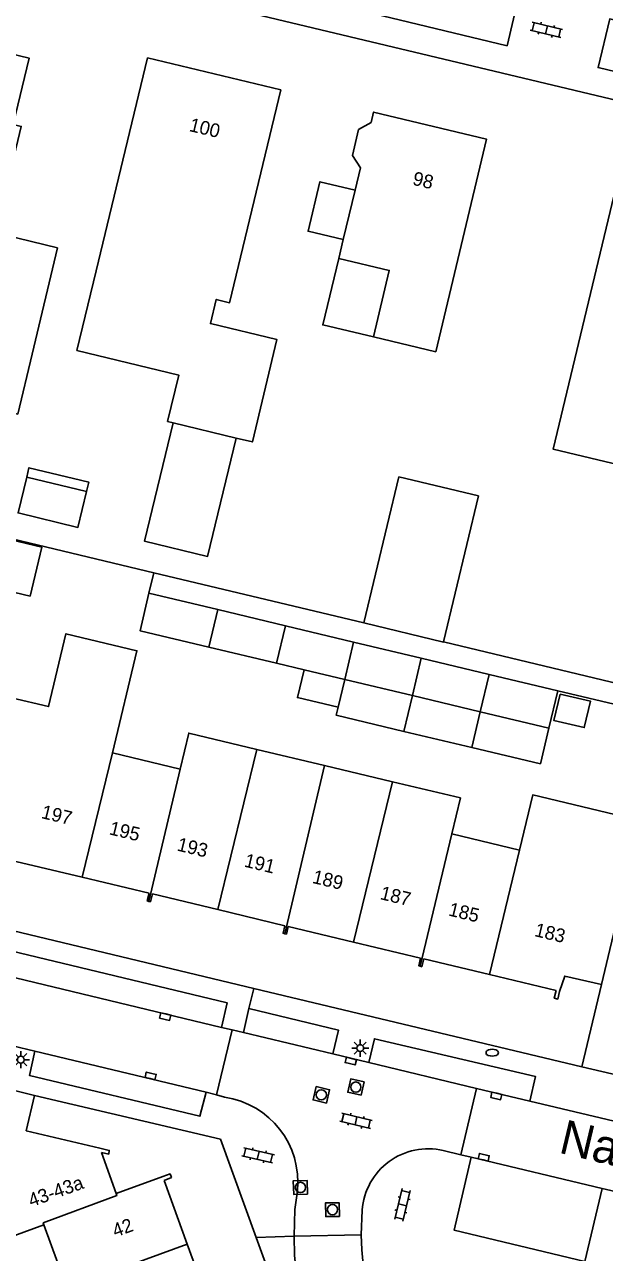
# Model space of a CAD drawing. Extents: x 124000 to 128010, y 398999 to 403000.
# Drawn here: x 127406.3 to 127448.7, y 399775.4 to 399865.1 of the extents above; entities that cross this region are included whole.
import ezdxf

# ---------------------------------------------------------------- set-up
doc = ezdxf.new("R2010")
doc.units = 0
for name, color, linetype in [('gg-afsc-erfafscheiding', 7, 'Continuous'), ('gg-afsc-muur', 7, 'Continuous'), ('gg-anno-huisnummerreeks BGT', 7, 'Continuous'), ('gg-anno-openbare ruimte label', 7, 'Continuous'), ('gg-bbg-gedigitaliseerde bebouwing', 7, 'Continuous'), ('gg-bbg-gedigitaliseerde bijgebouw', 7, 'Continuous'), ('gg-bbg-hoofdgebouw', 7, 'Continuous'), ('gg-bbg-luifel en loopbrug', 7, 'Continuous'), ('gg-bbg-tussenscheiding', 7, 'Continuous'), ('gg-knt-verharding', 7, 'Continuous'), ('gg-knt-verharding nz', 7, 'Continuous'), ('gt-grn-weggrens', 7, 'Continuous'), ('gt-symb-brandkraan', 7, 'Continuous'), ('gt-symb-klinker verharding', 7, 'Continuous'), ('gt-symb-kolk', 7, 'Continuous'), ('gt-symb-lichtmast', 7, 'Continuous'), ('gt-symb-rioolschacht', 7, 'Continuous')]:
    doc.layers.add(name, color=color, linetype=linetype)

# ---------------------------------------------------------------- blocks, each defined once
blk = doc.blocks.new('gt0-KL1')
at = {"layer": 'gt-symb-klinker verharding'}
for p, q in [((-1.15, 0.3), (1.15, 0.3)), ((-1, -0.3), (-1, 0.3)), ((-0.5, 0.3), (-0.5, 0.45)), ((0, -0.3), (0, 0.3)), ((0.5, 0.3), (0.5, 0.45)), ((1, -0.3), (1, 0.3)), ((-1.15, -0.3), (1.15, -0.3)), ((-0.5, -0.45), (-0.5, -0.3)), ((0.5, -0.45), (0.5, -0.3))]:
    blk.add_line(p, q, dxfattribs=at)
blk = doc.blocks.new('gt0-KOLK')
at = {"layer": 'gt-symb-kolk'}
blk.add_lwpolyline([(0, 0), (0.375, 0), (0.375, 0.4), (-0.375, 0.4), (-0.375, 0), (0, 0)], dxfattribs=at)
blk = doc.blocks.new('gt0-LMAST')
at = {"layer": 'gt-symb-lichtmast'}
for p, q in [((-0.182, 0.173), (-0.447, 0.438)), ((-0.005, 0.246), (-0.005, 0.621)), ((0.172, 0.173), (0.437, 0.438)), ((-0.255, -0.004), (-0.63, -0.004)), ((-0.182, -0.181), (-0.447, -0.446)), ((-0.005, -0.254), (-0.005, -0.629)), ((0.437, -0.446), (0.172, -0.181)), ((0.245, -0.004), (0.62, -0.004))]:
    blk.add_line(p, q, dxfattribs=at)
blk.add_circle((-0.005, -0.004), 0.25, dxfattribs=at)
blk = doc.blocks.new('gt0-RS')
at = {"layer": 'gt-symb-rioolschacht'}
blk.add_lwpolyline([(-0.5, -0.5), (0.5, -0.5), (0.5, 0.5), (-0.5, 0.5)], close=True, dxfattribs=at)
blk.add_circle((0, 0), 0.375, dxfattribs=at)
blk = doc.blocks.new('gt0-BR')
at = {"layer": 'gt-symb-brandkraan'}
for centre, radius, start, end in [((-0.244, 0), 0.206, 107.56694, 252.43307), ((0.599, -2.664), 3, 106.89205, 107.56694), ((0, -0.691), 0.938, 73.10799, 106.89205), ((-0.599, -2.664), 3, 72.43309, 73.10799), ((0.244, 0), 0.206, 287.56695, 72.43309), ((0.599, 2.664), 3, 252.43307, 253.10797), ((0, 0.691), 0.938, 253.10797, 286.89206), ((-0.599, 2.664), 3, 286.89206, 287.56695)]:
    blk.add_arc(centre, radius, start, end, dxfattribs=at)

msp = doc.modelspace()

# ---------------------------------------------------------------- linework, layer by layer
at = {"layer": 'gg-afsc-erfafscheiding'}
for p, q in [((127415.746, 399825.047), (127400.09, 399828.784)), ((127415.746, 399825.047), (127415.391, 399823.553)), ((127431.081, 399821.386), (127415.746, 399825.047)), ((127448.574, 399817.206), (127436.907, 399819.999))]:
    msp.add_line(p, q, dxfattribs=at)
at = {"layer": 'gg-afsc-muur'}
for p, q in [((127453.433, 399816.026), (127448.574, 399817.206)), ((127445.26, 399816.422), (127453.09, 399814.576))]:
    msp.add_line(p, q, dxfattribs=at)
at = {"layer": 'gg-bbg-gedigitaliseerde bebouwing'}
for p, q in [((127430.837, 399854.653), (127430.447, 399853.019)), ((127429.582, 399849.4), (127430.447, 399853.019)), ((127429.582, 399849.4), (127429.255, 399848.032)), ((127436.351, 399841.195), (127431.788, 399842.286)), ((127412.718, 399811.889), (127417.669, 399810.705)), ((127423.267, 399812.143), (127428.222, 399810.959)), ((127433.197, 399809.77), (127428.222, 399810.959)), ((127437.52, 399805.961), (127442.475, 399804.777)), ((127407.713, 399777.382), (127409.385, 399772.77))]:
    msp.add_line(p, q, dxfattribs=at)
for points in [[(127449.792, 399854.404), (127444.936, 399834.077), (127452.482, 399832.271), (127453.391, 399836.068), (127454.121, 399835.893)], [(127431.788, 399842.286), (127432.95, 399847.149), (127429.255, 399848.032)], [(127411.53, 399847.128), (127410.122, 399841.296), (127417.569, 399839.497), (127416.748, 399836.098)], [(127412.718, 399811.889), (127414.502, 399819.354), (127409.321, 399820.593), (127408.048, 399815.269), (127405.332, 399815.918)], [(127423.267, 399812.143), (127418.297, 399813.331), (127417.669, 399810.705)], [(127433.197, 399809.77), (127438.148, 399808.587), (127437.52, 399805.961)], [(127403.785, 399783.607), (127402.904, 399779.973), (127404.292, 399776.144), (127407.713, 399777.382)]]:
    msp.add_lwpolyline(points, dxfattribs=at)
at = {"layer": 'gg-bbg-gedigitaliseerde bijgebouw'}
for p, q in [((127406.841, 399841.031), (127408.701, 399848.812)), ((127410.831, 399830.995), (127406.455, 399832.046)), ((127433.656, 399832.061), (127431.081, 399821.386)), ((127433.656, 399832.061), (127439.481, 399830.666)), ((127436.907, 399819.999), (127439.481, 399830.666)), ((127415.391, 399823.553), (127420.411, 399822.355)), ((127420.411, 399822.355), (127425.361, 399821.173)), ((127425.361, 399821.173), (127430.341, 399819.984)), ((127430.341, 399819.984), (127435.281, 399818.804)), ((127424.714, 399818.436), (127419.766, 399819.614)), ((127426.719, 399817.959), (127424.714, 399818.436)), ((127435.281, 399818.804), (127440.243, 399817.62)), ((127429.698, 399817.25), (127426.719, 399817.959)), ((127434.637, 399816.074), (127429.698, 399817.25)), ((127440.243, 399817.62), (127445.26, 399816.422)), ((127445.26, 399816.422), (127444.611, 399813.7)), ((127439.599, 399814.893), (127434.637, 399816.074)), ((127444.611, 399813.7), (127439.599, 399814.893))]:
    msp.add_line(p, q, dxfattribs=at)
for points in [[(127408.701, 399848.812), (127404.812, 399849.74), (127402.952, 399841.961)], [(127406.841, 399841.031), (127405.799, 399836.653), (127401.909, 399837.579)], [(127406.455, 399832.046), (127405.825, 399829.42), (127410.2, 399828.37), (127410.831, 399830.995)], [(127419.766, 399819.614), (127414.743, 399820.81), (127415.391, 399823.553)], [(127431.081, 399821.386), (127436.903, 399819.981), (127436.907, 399819.999)], [(127445.433, 399816.186), (127447.662, 399815.656), (127447.204, 399813.728), (127444.975, 399814.258), (127445.433, 399816.186)]]:
    msp.add_lwpolyline(points, dxfattribs=at)
at = {"layer": 'gg-bbg-hoofdgebouw'}
for p, q in [((127415.287, 399862.688), (127411.53, 399847.128)), ((127425.017, 399860.354), (127415.287, 399862.688)), ((127416.748, 399836.098), (127417.15, 399836.002)), ((127417.15, 399836.002), (127421.752, 399834.896)), ((127410.506, 399802.797), (127405.669, 399803.955)), ((127415.405, 399801.625), (127410.506, 399802.797)), ((127420.417, 399800.426), (127415.635, 399801.57)), ((127425.32, 399799.253), (127420.417, 399800.426)), ((127430.347, 399798.05), (127425.566, 399799.194)), ((127435.232, 399796.881), (127430.347, 399798.05)), ((127440.267, 399795.677), (127435.464, 399796.826)), ((127445.143, 399794.51), (127440.267, 399795.677)), ((127396.275, 399789.432), (127407.032, 399786.849)), ((127407.032, 399786.849), (127406.411, 399784.253)), ((127411.8, 399782.983), (127406.411, 399784.253)), ((127411.908, 399782.681), (127412.982, 399779.677)), ((127412.982, 399779.677), (127416.395, 399780.914)), ((127416.495, 399780.638), (127418.19, 399775.962)), ((127418.19, 399775.962), (127419.886, 399771.285))]:
    msp.add_line(p, q, dxfattribs=at)
for points in [[(127398.824, 399864.539), (127397.664, 399859.675), (127397.08, 399859.814), (127395.691, 399853.977), (127404.668, 399851.836), (127406.057, 399857.673), (127405.473, 399857.812), (127406.633, 399862.676), (127398.824, 399864.539)], [(127421.752, 399834.896), (127422.953, 399834.608), (127424.745, 399842.1), (127419.877, 399843.266), (127420.301, 399845.025), (127421.276, 399844.791), (127425.017, 399860.354)], [(127436.351, 399841.195), (127440.065, 399856.743), (127431.809, 399858.718), (127431.63, 399857.969), (127430.711, 399857.449), (127430.252, 399855.544), (127430.837, 399854.653)], [(127451.263, 399806.935), (127443.439, 399808.807), (127442.475, 399804.777)], [(127448.452, 399794.95), (127451.317, 399806.922), (127451.263, 399806.935)], [(127415.405, 399801.625), (127415.269, 399801.058), (127415.384, 399801.028)], [(127415.384, 399801.028), (127415.498, 399800.998), (127415.635, 399801.57)], [(127425.308, 399798.667), (127425.186, 399798.695), (127425.32, 399799.253)], [(127425.566, 399799.194), (127425.43, 399798.639), (127425.308, 399798.667)], [(127435.213, 399796.289), (127435.098, 399796.322), (127435.232, 399796.881)], [(127435.464, 399796.826), (127435.328, 399796.256), (127435.213, 399796.289)], [(127448.452, 399794.95), (127445.777, 399795.568), (127445.401, 399794.448)], [(127445.143, 399794.51), (127445.009, 399793.948), (127445.264, 399793.888), (127445.401, 399794.448)], [(127411.908, 399782.681), (127412.444, 399782.555), (127412.488, 399782.821), (127411.8, 399782.983)], [(127416.395, 399780.914), (127416.931, 399781.108), (127417.032, 399780.857), (127416.495, 399780.638)]]:
    msp.add_lwpolyline(points, dxfattribs=at)
at = {"layer": 'gg-bbg-luifel en loopbrug'}
for p, q in [((127429.698, 399817.25), (127429.216, 399815.222)), ((127434.637, 399816.074), (127434.015, 399813.457)), ((127439.599, 399814.893), (127438.978, 399812.278)), ((127434.015, 399813.457), (127438.978, 399812.278))]:
    msp.add_line(p, q, dxfattribs=at)
for points in [[(127430.447, 399853.019), (127427.876, 399853.633), (127427.012, 399850.014), (127429.582, 399849.4)], [(127431.788, 399842.286), (127428.093, 399843.17), (127429.255, 399848.032)], [(127417.15, 399836.002), (127415.073, 399827.351), (127419.675, 399826.246), (127421.752, 399834.896)], [(127410.831, 399830.995), (127410.994, 399831.676), (127406.619, 399832.726), (127406.455, 399832.046)], [(127403.979, 399827.768), (127403.13, 399824.197), (127406.702, 399823.348), (127407.55, 399826.92), (127403.979, 399827.768)], [(127426.719, 399817.959), (127426.237, 399815.93), (127429.216, 399815.222)], [(127429.216, 399815.222), (127429.076, 399814.63), (127434.015, 399813.457)], [(127438.978, 399812.278), (127443.99, 399811.087), (127444.611, 399813.7)]]:
    msp.add_lwpolyline(points, dxfattribs=at)
at = {"layer": 'gg-bbg-tussenscheiding'}
for p, q in [((127419.766, 399819.614), (127420.411, 399822.355)), ((127424.714, 399818.436), (127425.361, 399821.173)), ((127430.341, 399819.984), (127429.698, 399817.25)), ((127434.637, 399816.074), (127435.281, 399818.804)), ((127439.599, 399814.893), (127440.243, 399817.62)), ((127410.506, 399802.797), (127412.718, 399811.889)), ((127420.417, 399800.426), (127423.267, 399812.143)), ((127425.308, 399798.667), (127428.222, 399810.959)), ((127415.384, 399801.028), (127417.669, 399810.705)), ((127430.347, 399798.05), (127433.197, 399809.77)), ((127435.213, 399796.289), (127437.52, 399805.961)), ((127440.267, 399795.677), (127442.475, 399804.777)), ((127418.19, 399775.962), (127409.385, 399772.77))]:
    msp.add_line(p, q, dxfattribs=at)
msp.add_lwpolyline([(127412.982, 399779.677), (127413.036, 399779.526), (127407.658, 399777.532), (127407.713, 399777.382)], dxfattribs=at)
at = {"layer": 'gg-knt-verharding'}
for p, q in [((127463.091, 399856.342), (127414.054, 399868.065)), ((127359.864, 399809.766), (127423.04, 399794.672)), ((127423.04, 399794.672), (127447.02, 399788.943)), ((127447.02, 399788.943), (127448.452, 399794.95)), ((127422.686, 399793.193), (127422.295, 399791.439)), ((127420.333, 399786.878), (127421.465, 399791.638)), ((127421.465, 399791.638), (127420.683, 399791.823)), ((127422.295, 399791.439), (127421.465, 399791.638)), ((127428.82, 399789.876), (127422.295, 399791.439)), ((127405.417, 399790.477), (127407.041, 399790.084)), ((127431.451, 399789.246), (127428.82, 399789.876)), ((127439.32, 399787.361), (127431.451, 399789.246)), ((127420.333, 399786.878), (127419.577, 399787.078)), ((127439.32, 399787.361), (127438.176, 399782.515)), ((127443.221, 399786.429), (127439.32, 399787.361)), ((127443.221, 399786.429), (127452.805, 399784.163)), ((127438.945, 399782.334), (127438.176, 399782.515)), ((127451.223, 399779.403), (127448.512, 399780.052)), ((127446.964, 399711.122), (127423.224, 399776.456)), ((127430.901, 399776.658), (127426.004, 399776.568))]:
    msp.add_line(p, q, dxfattribs=at)
for points in [[(127442.405, 399867.127), (127441.554, 399863.572), (127431.136, 399866.065), (127431.986, 399869.619), (127442.405, 399867.127)], [(127452.847, 399864.633), (127452.421, 399862.894), (127459.87, 399861.106), (127459.436, 399859.286), (127448.211, 399861.977), (127449.066, 399865.535), (127452.847, 399864.633)], [(127420.683, 399791.823), (127421.103, 399793.623), (127404.688, 399797.551), (127404.302, 399795.759)], [(127428.82, 399789.876), (127429.238, 399791.624), (127422.686, 399793.193)], [(127431.451, 399789.246), (127431.869, 399790.991), (127443.645, 399788.218), (127443.221, 399786.429)], [(127407.041, 399790.084), (127406.649, 399788.306), (127419.113, 399785.327), (127419.577, 399787.078)], [(127423.224, 399776.456), (127420.612, 399783.645), (127407.032, 399786.849)], [(127448.512, 399780.052), (127447.239, 399774.711), (127437.692, 399777.009), (127438.945, 399782.334)], [(127448.579, 399711.708), (127426.405, 399772.857), (127426.137, 399773.992), (127426.035, 399775.154), (127426.004, 399776.568)], [(127430.901, 399776.658), (127430.942, 399775.567), (127431.045, 399774.48), (127431.203, 399773.903), (127431.41, 399773.342)]]:
    msp.add_lwpolyline(points, dxfattribs=at)
at = {"layer": 'gg-knt-verharding nz'}
for p, q in [((127404.302, 399795.759), (127420.683, 399791.823)), ((127419.577, 399787.078), (127407.041, 399790.084)), ((127420.909, 399786.725), (127420.333, 399786.878)), ((127438.176, 399782.515), (127436.9, 399782.816)), ((127438.945, 399782.334), (127448.512, 399780.052)), ((127430.975, 399778.468), (127430.901, 399776.658))]:
    msp.add_line(p, q, dxfattribs=at)
msp.add_lwpolyline([(127426.004, 399776.568), (127426.057, 399778.51), (127426.238, 399779.869)], dxfattribs=at)
for centre, radius, start, end in [((127419.975, 399780.5), 6.295, 354.24604, 81.46804), ((127435.791, 399778.116), 4.829, 76.72704, 175.81836)]:
    msp.add_arc(centre, radius, start, end, dxfattribs=at)
at = {"layer": 'gt-grn-weggrens'}
for p, q in [((127422.686, 399793.193), (127423.04, 399794.672)), ((127449.946, 399788.256), (127447.02, 399788.943)), ((127426.004, 399776.568), (127423.224, 399776.456))]:
    msp.add_line(p, q, dxfattribs=at)

# ---------------------------------------------------------------- block references
at = {"layer": 'gt-symb-brandkraan'}
msp.add_blockref('gt0-BR', (127440.473, 399789.969), dxfattribs=at)
at = {"layer": 'gt-symb-klinker verharding'}
for p, rotation in [((127444.431, 399864.732), -13.480126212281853), ((127430.52, 399784.986), -13.59156044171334), ((127423.369, 399782.464), -13.119144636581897), ((127433.913, 399778.855), -103.24380202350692)]:
    msp.add_blockref('gt0-KL1', p, dxfattribs=dict(at, rotation=rotation))
at = {"layer": 'gt-symb-kolk'}
for p, rotation in [((127416.619, 399792.806), 166.51987378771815), ((127430.18, 399789.547), 166.40843956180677), ((127415.465, 399788.076), -13.64723833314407), ((127440.817, 399787.006), 166.5889281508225), ((127439.805, 399782.131), -13.299584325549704)]:
    msp.add_blockref('gt0-KOLK', p, dxfattribs=dict(at, rotation=rotation))
at = {"layer": 'gt-symb-lichtmast'}
for p in [(127430.832, 399790.306), (127406.028, 399789.463)]:
    msp.add_blockref('gt0-LMAST', p, dxfattribs=at)
at = {"layer": 'gt-symb-rioolschacht'}
for p, rotation in [((127427.984, 399786.891), 76.99249520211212), ((127430.508, 399787.455), 77.35314650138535), ((127426.455, 399780.122), 91.9492541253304), ((127428.795, 399778.497), 90.85937224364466)]:
    msp.add_blockref('gt0-RS', p, dxfattribs=dict(at, rotation=rotation))

# ---------------------------------------------------------------- texts
at = {"layer": 'gg-anno-huisnummerreeks BGT'}
for s, rotation, p in [('100', 346.5, (127418.273, 399857.344)), ('98', 346.5, (127434.591, 399853.426)), ('197', 346.5, (127407.461, 399807.126)), ('195', 346.5, (127412.425, 399805.938)), ('193', 346.5, (127417.38, 399804.753)), ('191', 346.5, (127422.295, 399803.577)), ('189', 346.5, (127427.271, 399802.386)), ('187', 346.5, (127432.22, 399801.202)), ('185', 346.5, (127437.22, 399800.006)), ('183', 346.5, (127443.504, 399798.502)), ('43-43a', 19.7, (127406.784, 399778.669)), ('42', 19.9, (127412.929, 399776.459))]:
    msp.add_text(s, height=1, rotation=rotation, dxfattribs=at).set_placement(p)
at = {"layer": 'gg-anno-openbare ruimte label'}
msp.add_text('Naardenstraat', height=2.5, rotation=346.6, dxfattribs=at).set_placement((127445.259, 399782.674))

doc.saveas('drawing.dxf')
